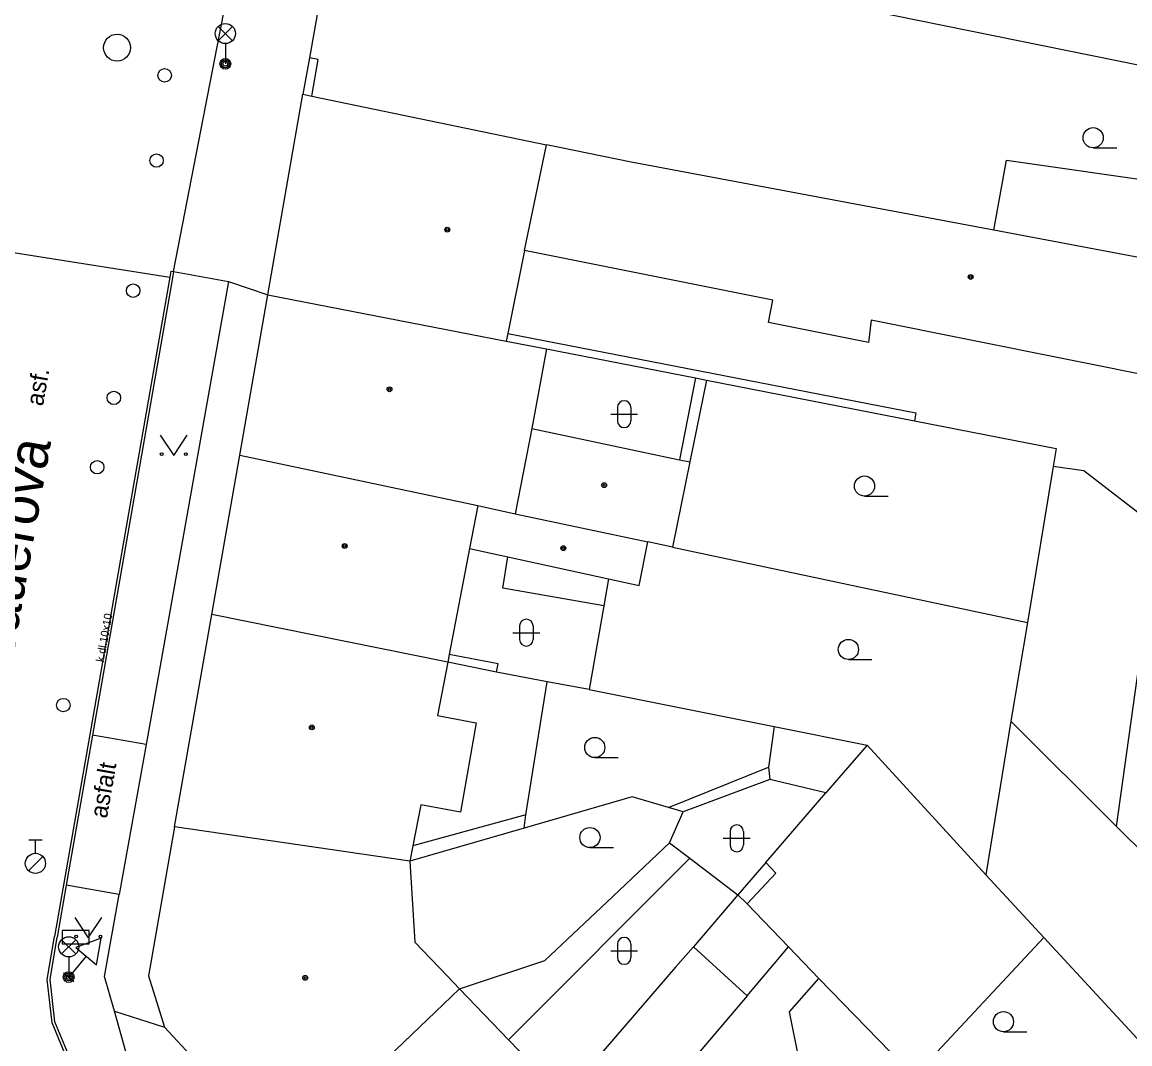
# Model space of a CAD drawing. Extents: x -596229 to -595156, y -1161237 to -1159376.
# Drawn here: x -595930.32 to -595889.09, y -1160433.03 to -1160395.01 of the extents above; entities that cross this region are included whole.
import ezdxf

# ---------------------------------------------------------------- set-up
doc = ezdxf.new("R2010")
doc.units = 0
for name, color, linetype in [('DOP - kresba z DSPS bez souradnic', 7, 'Continuous'), ('DOP - rozhrani ploch obecne', 7, 'Continuous'), ('Level 24', 7, 'Continuous'), ('Level 27', 7, 'Continuous'), ('Level 28', 7, 'Continuous'), ('Level 33', 7, 'Continuous'), ('Level 34', 7, 'Continuous'), ('Level 36', 7, 'Continuous'), ('Level 39', 7, 'Continuous'), ('Nazvy ulic', 7, 'Continuous'), ('Specificka linie pasportu komunikaci', 7, 'Continuous'), ('TM - budovy zdene_ betonove - VP', 7, 'Continuous'), ('TM - chodniky - VP', 7, 'Continuous'), ('TM - komunikace - VP', 7, 'Continuous'), ('TM - letecke snimky - pomocna linie', 7, 'Continuous'), ('TM - plot dreveny - VP', 7, 'Continuous'), ('TM - podezdivka plotu - VP', 7, 'Continuous'), ('TM - pomocna konstrukcni linie', 7, 'Continuous'), ('TM - popis povrchu', 7, 'Continuous'), ('TM - rozhrani mezi zpev. plochami mezi sebou - VP', 7, 'Continuous'), ('TM - rozhrani ploch obecne - VP', 7, 'Continuous'), ('TM - vjezd na pozemek', 7, 'Continuous')]:
    doc.layers.add(name, color=color, linetype=linetype)

msp = doc.modelspace()

# ---------------------------------------------------------------- linework, layer by layer
at = {"layer": 'DOP - kresba z DSPS bez souradnic'}
for points in [[(-595894.16, -1160402.75), (-595893.69, -1160400.15)], [(-595893.69, -1160400.15), (-595881.81, -1160401.84)], [(-595912.25, -1160406.59), (-595897.06, -1160409.55)], [(-595905.26, -1160408.25), (-595905.86, -1160411.29)], [(-595897.06, -1160409.55), (-595897.11, -1160409.84)], [(-595912.43, -1160416.07), (-595912.24, -1160414.91)], [(-595908.67, -1160416.73), (-595912.43, -1160416.07)], [(-595912.61, -1160418.89), (-595914.43, -1160418.54)], [(-595912.67, -1160419.19), (-595912.61, -1160418.89)], [(-595911.57, -1160424.5), (-595910.78, -1160419.55)], [(-595902.33, -1160421.22), (-595902.55, -1160422.73)], [(-595906.27, -1160424.23), (-595902.55, -1160422.73)], [(-595902.55, -1160422.73), (-595902.5, -1160423.19)], [(-595911.57, -1160424.5), (-595915.78, -1160425.66)], [(-595911.64, -1160425), (-595911.57, -1160424.5)], [(-595906.23, -1160425.55), (-595905.47, -1160426.12)], [(-595905.47, -1160426.12), (-595903.68, -1160427.48)], [(-595903.34, -1160427.82), (-595902.27, -1160426.67)], [(-595903.34, -1160431.24), (-595901.8, -1160429.42)]]:
    msp.add_lwpolyline(points, dxfattribs=at)
at = {"layer": 'DOP - rozhrani ploch obecne'}
for points in [[(-595869.05, -1160400.45), (-595883.15, -1160397.75), (-595899.68, -1160394.4)], [(-595910.81, -1160407.17), (-595905.26, -1160408.25)], [(-595904.85, -1160408.33), (-595905.47, -1160411.37)], [(-595905.26, -1160408.25), (-595904.85, -1160408.33)], [(-595904.85, -1160408.33), (-595897.11, -1160409.84)], [(-595897.11, -1160409.84), (-595891.84, -1160410.87)], [(-595891.84, -1160410.87), (-595891.95, -1160411.54)], [(-595891.95, -1160411.54), (-595892.91, -1160417.35)], [(-595906.12, -1160414.54), (-595892.91, -1160417.35)], [(-595908.5, -1160415.72), (-595908.67, -1160416.73)], [(-595908.67, -1160416.73), (-595909.22, -1160419.84)], [(-595892.91, -1160417.35), (-595893.52, -1160421.02)], [(-595912.67, -1160419.19), (-595914.48, -1160418.82)], [(-595910.78, -1160419.55), (-595912.67, -1160419.19)], [(-595909.22, -1160419.84), (-595910.78, -1160419.55)], [(-595909.22, -1160419.84), (-595902.33, -1160421.22)], [(-595902.33, -1160421.22), (-595898.87, -1160421.91)], [(-595898.87, -1160421.91), (-595900.41, -1160423.69)], [(-595894.46, -1160426.74), (-595898.87, -1160421.91)], [(-595902.5, -1160423.19), (-595905.72, -1160424.39)], [(-595900.41, -1160423.69), (-595902.5, -1160423.19)], [(-595907.62, -1160423.83), (-595911.64, -1160425)], [(-595906.27, -1160424.23), (-595907.62, -1160423.83)], [(-595902.64, -1160426.28), (-595900.41, -1160423.69)], [(-595905.72, -1160424.39), (-595906.27, -1160424.23)], [(-595906.23, -1160425.55), (-595905.72, -1160424.39)], [(-595911.64, -1160425), (-595915.89, -1160426.23)], [(-595908.56, -1160427.75), (-595906.23, -1160425.55)], [(-595902.64, -1160426.28), (-595903.68, -1160427.48)], [(-595902.27, -1160426.67), (-595902.64, -1160426.28)], [(-595903.68, -1160427.48), (-595905.34, -1160429.42)], [(-595903.68, -1160427.48), (-595903.34, -1160427.82)], [(-595910.87, -1160429.93), (-595908.56, -1160427.75)], [(-595903.34, -1160427.82), (-595901.8, -1160429.42)], [(-595901.8, -1160429.42), (-595900.67, -1160430.59)], [(-595914.04, -1160430.98), (-595910.87, -1160429.93)], [(-595900.67, -1160430.59), (-595897.12, -1160434.24)]]:
    msp.add_lwpolyline(points, dxfattribs=at)
at = {"layer": 'Level 24'}
msp.add_lwpolyline([(-595928.83, -1160429.31), (-595927.83, -1160429.31), (-595927.83, -1160428.81), (-595928.83, -1160428.81)], close=True, dxfattribs=at)
at = {"layer": 'Level 27'}
msp.add_circle((-595926.79, -1160395.96), 0.5, dxfattribs=at)
at = {"layer": 'Level 28'}
for p, q in [((-595930.08, -1160425.435), (-595929.58, -1160425.435)), ((-595929.83, -1160425.935), (-595929.83, -1160425.435)), ((-595930.088, -1160426.582), (-595929.558, -1160426.052))]:
    msp.add_line(p, q, dxfattribs=at)
for centre, radius in [((-595925.02, -1160396.99), 0.25), ((-595925.32, -1160400.16), 0.25), ((-595926.19, -1160405), 0.25), ((-595926.91, -1160408.99), 0.25), ((-595927.53, -1160411.57), 0.25), ((-595928.79, -1160420.42), 0.25), ((-595929.83, -1160426.31), 0.375)]:
    msp.add_circle(centre, radius, dxfattribs=at)
at = {"layer": 'Level 33'}
for p, q in [((-595923.025, -1160395.7), (-595922.495, -1160395.17)), ((-595923.025, -1160395.17), (-595922.495, -1160395.7)), ((-595922.76, -1160395.81), (-595922.76, -1160396.56)), ((-595928.855, -1160429.68), (-595928.325, -1160429.15)), ((-595928.855, -1160429.15), (-595928.325, -1160429.68)), ((-595928.59, -1160429.79), (-595928.59, -1160430.54))]:
    msp.add_line(p, q, dxfattribs=at)
for centre, radius in [((-595922.76, -1160395.435), 0.375), ((-595922.76, -1160396.56), 0.2), ((-595922.76, -1160396.56), 0.145), ((-595922.76, -1160396.56), 0.0876), ((-595928.59, -1160429.415), 0.375), ((-595928.59, -1160430.54), 0.2), ((-595928.59, -1160430.54), 0.145), ((-595928.59, -1160430.54), 0.0876)]:
    msp.add_circle(centre, radius, dxfattribs=at)
at = {"layer": 'Level 34'}
for p, q in [((-595927.936, -1160429.76), (-595928.59, -1160430.54)), ((-595928.782, -1160430.379), (-595928.398, -1160430.701))]:
    msp.add_line(p, q, dxfattribs=at)
msp.add_lwpolyline([(-595928.319, -1160429.439), (-595927.553, -1160430.082), (-595927.379, -1160429.097)], close=True, dxfattribs=at)
at = {"layer": 'Level 36'}
for p, q in [((-595890.46, -1160399.685), (-595889.585, -1160399.685)), ((-595908.166, -1160409.346), (-595908.166, -1160409.846)), ((-595907.666, -1160409.346), (-595907.666, -1160409.846)), ((-595908.416, -1160409.596), (-595907.416, -1160409.596)), ((-595898.97, -1160412.645), (-595898.095, -1160412.645)), ((-595911.806, -1160417.476), (-595911.806, -1160417.976)), ((-595911.306, -1160417.476), (-595911.306, -1160417.976)), ((-595912.056, -1160417.726), (-595911.056, -1160417.726)), ((-595899.57, -1160418.725), (-595898.695, -1160418.725)), ((-595909.01, -1160422.375), (-595908.135, -1160422.375)), ((-595904.226, -1160425.376), (-595903.226, -1160425.376)), ((-595903.976, -1160425.126), (-595903.976, -1160425.626)), ((-595903.476, -1160425.126), (-595903.476, -1160425.626)), ((-595909.19, -1160425.725), (-595908.315, -1160425.725)), ((-595908.416, -1160429.566), (-595907.416, -1160429.566)), ((-595908.166, -1160429.316), (-595908.166, -1160429.816)), ((-595907.666, -1160429.316), (-595907.666, -1160429.816)), ((-595893.8, -1160432.575), (-595892.925, -1160432.575))]:
    msp.add_line(p, q, dxfattribs=at)
for points in [[(-595925.18, -1160410.38), (-595924.68, -1160411.13), (-595924.18, -1160410.38)], [(-595928.36, -1160428.33), (-595927.86, -1160429.08), (-595927.36, -1160428.33)]]:
    msp.add_lwpolyline(points, dxfattribs=at)
for centre, radius in [((-595890.46, -1160399.31), 0.375), ((-595925.13, -1160411.08), 0.05), ((-595924.231, -1160411.08), 0.05), ((-595898.97, -1160412.27), 0.375), ((-595899.57, -1160418.35), 0.375), ((-595909.01, -1160422), 0.375), ((-595909.19, -1160425.35), 0.375), ((-595928.31, -1160429.03), 0.05), ((-595927.411, -1160429.03), 0.05), ((-595893.8, -1160432.2), 0.375)]:
    msp.add_circle(centre, radius, dxfattribs=at)
for centre, start, end in [((-595907.916, -1160409.346), 0, 180), ((-595907.916, -1160409.846), 180, 0), ((-595911.556, -1160417.476), 0, 180), ((-595911.556, -1160417.976), 180, 0), ((-595903.726, -1160425.126), 0, 180), ((-595903.726, -1160425.626), 180, 0), ((-595907.916, -1160429.316), 0, 180), ((-595907.916, -1160429.816), 180, 0)]:
    msp.add_arc(centre, 0.25, start, end, dxfattribs=at)
at = {"layer": 'Level 39'}
for centre, radius in [((-595914.5, -1160402.73), 0.09), ((-595914.5, -1160402.73), 0.0398), ((-595895.02, -1160404.49), 0.09), ((-595895.02, -1160404.49), 0.0398), ((-595916.65, -1160408.67), 0.09), ((-595916.65, -1160408.67), 0.0398), ((-595908.66, -1160412.24), 0.09), ((-595908.66, -1160412.24), 0.0398), ((-595918.32, -1160414.5), 0.09), ((-595918.32, -1160414.5), 0.0398), ((-595910.18, -1160414.58), 0.09), ((-595910.18, -1160414.58), 0.0398), ((-595919.54, -1160421.25), 0.09), ((-595919.54, -1160421.25), 0.0398), ((-595919.79, -1160430.57), 0.09), ((-595919.79, -1160430.57), 0.0398)]:
    msp.add_circle(centre, radius, dxfattribs=at)
at = {"layer": 'Specificka linie pasportu komunikaci'}
for points in [[(-595932.47, -1160403.3), (-595924.83, -1160404.5)], [(-595926.89, -1160431.81), (-595925.03, -1160432.4)]]:
    msp.add_lwpolyline(points, dxfattribs=at)
at = {"layer": 'TM - budovy zdene_ betonove - VP'}
for points in [[(-595921.18, -1160405.15), (-595919.87, -1160397.69)], [(-595919.87, -1160397.69), (-595919.54, -1160397.76)], [(-595919.54, -1160397.76), (-595910.81, -1160399.57)], [(-595911.62, -1160403.51), (-595910.81, -1160399.57)], [(-595907.65, -1160400.22), (-595910.81, -1160399.57)], [(-595894.16, -1160402.75), (-595907.65, -1160400.22)], [(-595882.26, -1160404.99), (-595894.16, -1160402.75)], [(-595911.62, -1160403.51), (-595912.25, -1160406.59)], [(-595902.38, -1160405.36), (-595911.62, -1160403.51)], [(-595922.22, -1160411.12), (-595921.18, -1160405.15)], [(-595921.18, -1160405.15), (-595912.31, -1160406.88)], [(-595902.55, -1160406.19), (-595902.38, -1160405.36)], [(-595898.72, -1160406.1), (-595898.82, -1160406.93)], [(-595876.78, -1160410.5), (-595898.72, -1160406.1)], [(-595898.82, -1160406.93), (-595902.55, -1160406.19)], [(-595912.25, -1160406.59), (-595912.31, -1160406.88)], [(-595912.31, -1160406.88), (-595910.81, -1160407.17)], [(-595910.81, -1160407.17), (-595911.35, -1160410.13)], [(-595911.35, -1160410.13), (-595911.97, -1160413.3)], [(-595911.35, -1160410.13), (-595905.86, -1160411.29)], [(-595923.26, -1160417.05), (-595922.22, -1160411.12)], [(-595922.22, -1160411.12), (-595913.36, -1160413)], [(-595905.47, -1160411.37), (-595906.12, -1160414.54)], [(-595905.86, -1160411.29), (-595905.47, -1160411.37)], [(-595913.36, -1160413), (-595913.67, -1160414.6)], [(-595913.36, -1160413), (-595911.97, -1160413.3)], [(-595911.97, -1160413.3), (-595907.04, -1160414.35)], [(-595907.36, -1160415.97), (-595907.04, -1160414.35)], [(-595906.12, -1160414.54), (-595907.04, -1160414.35)], [(-595913.67, -1160414.6), (-595914.43, -1160418.54)], [(-595913.67, -1160414.6), (-595912.24, -1160414.91)], [(-595912.24, -1160414.91), (-595908.5, -1160415.72)], [(-595908.5, -1160415.72), (-595907.36, -1160415.97)], [(-595924.65, -1160424.95), (-595923.26, -1160417.05)], [(-595914.48, -1160418.82), (-595923.26, -1160417.05)], [(-595914.48, -1160418.82), (-595914.86, -1160420.81)], [(-595914.43, -1160418.54), (-595914.48, -1160418.82)], [(-595914.86, -1160420.81), (-595913.43, -1160421.08)], [(-595913.43, -1160421.08), (-595914.01, -1160424.41)], [(-595893.52, -1160421.02), (-595894.46, -1160426.74)], [(-595893.52, -1160421.02), (-595889.59, -1160424.94)], [(-595915.49, -1160424.13), (-595915.78, -1160425.66)], [(-595914.01, -1160424.41), (-595915.49, -1160424.13)], [(-595924.65, -1160424.95), (-595925.62, -1160430.5)], [(-595915.89, -1160426.23), (-595924.65, -1160424.95)], [(-595889.59, -1160424.94), (-595888.44, -1160426.08)], [(-595915.78, -1160425.66), (-595915.89, -1160426.23)], [(-595915.89, -1160426.23), (-595915.71, -1160429.24)], [(-595894.46, -1160426.74), (-595892.3, -1160429.07)], [(-595892.3, -1160429.07), (-595886.09, -1160435.78)], [(-595915.71, -1160429.24), (-595914.5, -1160430.5)], [(-595905.34, -1160429.42), (-595906, -1160430.17)], [(-595905.34, -1160429.42), (-595903.34, -1160431.24)], [(-595906, -1160430.17), (-595910.16, -1160435)], [(-595925.62, -1160430.5), (-595925.03, -1160432.4)], [(-595914.5, -1160430.5), (-595914.04, -1160430.98)], [(-595920.56, -1160437.22), (-595914.04, -1160430.98)], [(-595914.04, -1160430.98), (-595912.22, -1160432.87)], [(-595903.34, -1160431.24), (-595906.35, -1160434.78)], [(-595925.03, -1160432.4), (-595920.56, -1160437.22)], [(-595912.22, -1160432.87), (-595910.16, -1160435)]]:
    msp.add_lwpolyline(points, dxfattribs=at)
at = {"layer": 'TM - chodniky - VP'}
for points in [[(-595924.69, -1160404.29), (-595922.64, -1160404.66)], [(-595922.64, -1160404.66), (-595925.71, -1160421.89)], [(-595925.71, -1160421.89), (-595927.7, -1160421.54)], [(-595926.71, -1160427.47), (-595928.68, -1160427.12)]]:
    msp.add_lwpolyline(points, dxfattribs=at)
at = {"layer": 'TM - komunikace - VP'}
for points in [[(-595924.69, -1160404.29), (-595922.4, -1160392.47)], [(-595924.69, -1160404.29), (-595924.73, -1160404.52), (-595927.7, -1160421.54)], [(-595927.7, -1160421.54), (-595928.68, -1160427.12)], [(-595928.68, -1160427.12), (-595929.02, -1160429.05)], [(-595927.5, -1160434.94), (-595928.49, -1160433.69), (-595929.1, -1160432.21), (-595929.28, -1160430.63), (-595929.02, -1160429.05)]]:
    msp.add_lwpolyline(points, dxfattribs=at)
at = {"layer": 'TM - letecke snimky - pomocna linie'}
for points in [[(-595889.59, -1160424.94), (-595888.04, -1160413.84), (-595890.81, -1160411.7), (-595891.95, -1160411.54)], [(-595912.22, -1160432.87), (-595905.47, -1160426.12)], [(-595926.89, -1160431.81), (-595927.26, -1160430.52), (-595926.71, -1160427.47)], [(-595897.12, -1160434.24), (-595892.3, -1160429.07)], [(-595900.48, -1160438.17), (-595901.76, -1160431.84), (-595900.67, -1160430.59)], [(-595926.45, -1160433.36), (-595926.89, -1160431.81)]]:
    msp.add_lwpolyline(points, dxfattribs=at)
at = {"layer": 'TM - plot dreveny - VP'}
msp.add_lwpolyline([(-595919.54, -1160397.76), (-595919.3, -1160396.4), (-595919.63, -1160396.34)], dxfattribs=at)
at = {"layer": 'TM - podezdivka plotu - VP'}
msp.add_lwpolyline([(-595919.63, -1160396.34), (-595919.87, -1160397.69)], dxfattribs=at)
at = {"layer": 'TM - pomocna konstrukcni linie'}
msp.add_lwpolyline([(-595924.79, -1160404.27), (-595924.69, -1160404.29)], dxfattribs=at)
at = {"layer": 'TM - rozhrani mezi zpev. plochami mezi sebou - VP'}
msp.add_lwpolyline([(-595925.71, -1160421.89), (-595926.71, -1160427.47)], dxfattribs=at)
at = {"layer": 'TM - rozhrani ploch obecne - VP'}
for points in [[(-595924.79, -1160404.27), (-595924.83, -1160404.5)], [(-595924.83, -1160404.5), (-595929.12, -1160429.03)], [(-595922.64, -1160404.66), (-595921.18, -1160405.15)], [(-595929.2, -1160432.24), (-595929.39, -1160430.63), (-595929.12, -1160429.03)], [(-595927.58, -1160435.01), (-595928.58, -1160433.74), (-595929.2, -1160432.24)]]:
    msp.add_lwpolyline(points, dxfattribs=at)
at = {"layer": 'TM - vjezd na pozemek'}
msp.add_lwpolyline([(-595919.1, -1160393.31), (-595919.63, -1160396.34)], dxfattribs=at)

# ---------------------------------------------------------------- texts
at = {"layer": 'Nazvy ulic'}
msp.add_text('Gebauerova', height=1.5, rotation=79.9172, dxfattribs=at).set_placement((-595931.179, -1160421.498))
at = {"layer": 'TM - popis povrchu'}
for s, height, rotation, p in [('asf.', 0.65, 79.9186, (-595929.55, -1160409.32)), ('k.dl.10x10', 0.3, 80.08, (-595927.28, -1160418.84)), ('asfalt', 0.65, 80.01, (-595927.17, -1160424.66))]:
    msp.add_text(s, height=height, rotation=rotation, dxfattribs=at).set_placement(p)

doc.saveas('drawing.dxf')
